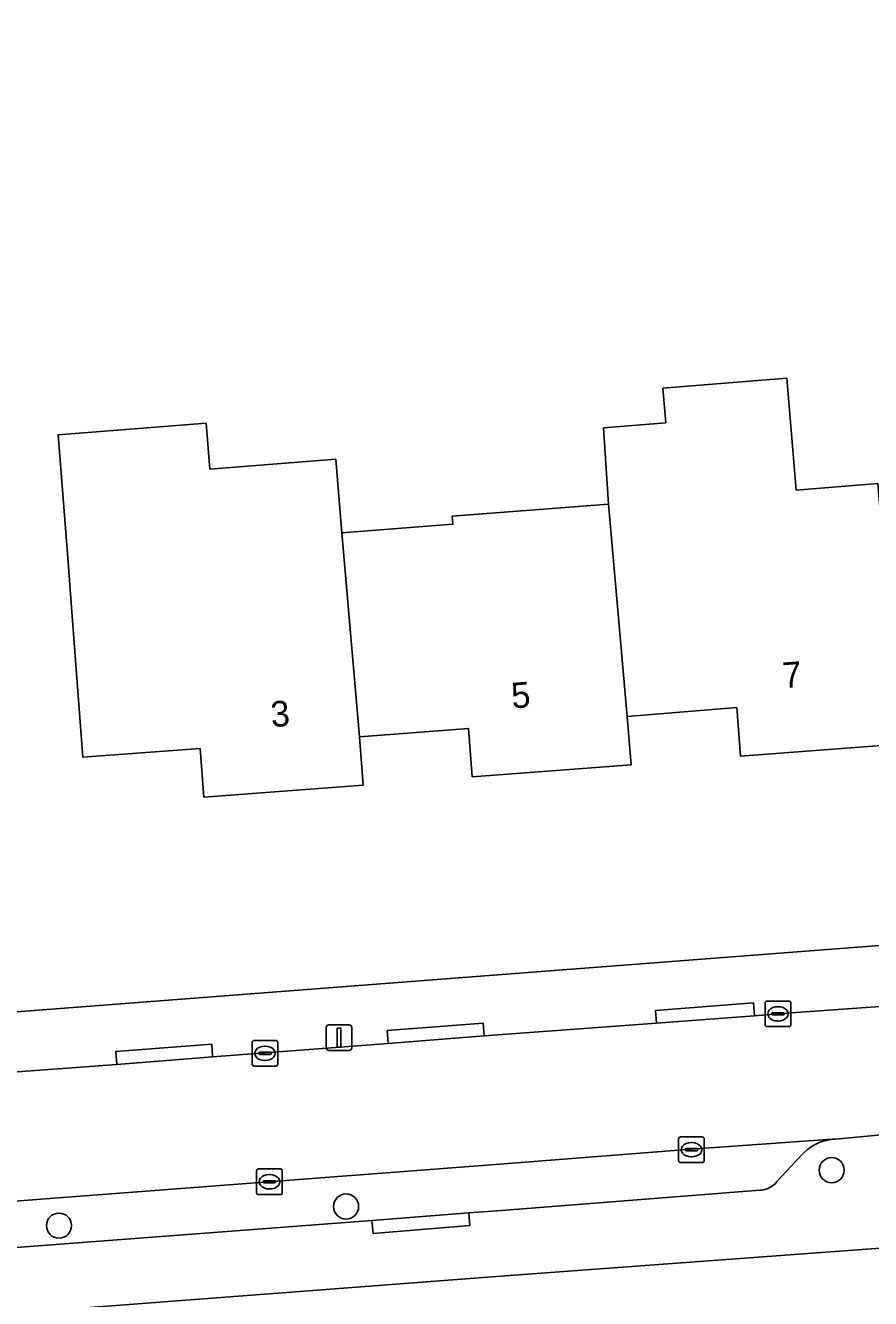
# Model space of a CAD drawing. Extents: x 157320 to 158835, y 386650 to 388491.
# Drawn here: x 158374.74 to 158407.72, y 387685.63 to 387735.32 of the extents above; entities that cross this region are included whole.
import ezdxf

# ---------------------------------------------------------------- set-up
doc = ezdxf.new("R2010")
doc.units = 0
for name, color, linetype in [('IMGEO_Boom', 7, 'Continuous'), ('IMGEO_Erf', 7, 'Continuous'), ('IMGEO_Kolk', 7, 'Continuous'), ('IMGEO_Lichtmast', 7, 'Continuous'), ('IMGEO_Pand', 7, 'Continuous'), ('IMGEO_Pand_nummerreeks', 7, 'Continuous'), ('IMGEO_Parkeervlak_open', 7, 'Continuous'), ('IMGEO_Rijbaan_lokaal_open', 7, 'Continuous'), ('IMGEO_Voetpad_open', 7, 'Continuous')]:
    doc.layers.add(name, color=color, linetype=linetype)

msp = doc.modelspace()

# ---------------------------------------------------------------- linework, layer by layer
at = {"layer": 'IMGEO_Boom'}
for centre in [(158406.201, 387690.642), (158387.249, 387689.224), (158376.045, 387688.477)]:
    msp.add_circle(centre, 0.489, dxfattribs=at)
at = {"layer": 'IMGEO_Erf'}
for points in [[(158333.538, 387750), (158334.734, 387734.428), (158333.326, 387734.301), (158333.407, 387732.502), (158335.77, 387732.84), (158335.788, 387732.607), (158338.533, 387732.888), (158339.75, 387717.295), (158340.521, 387706.857), (158341.469, 387694.325), (158346.485, 387694.705), (158346.523, 387694.708), (158347.956, 387694.816), (158355.281, 387695.371), (158374.563, 387696.832), (158417.71, 387700.15)], [(158408.84, 387707.269), (158402.648, 387706.805), (158402.497, 387708.693), (158398.224, 387708.351), (158398.375, 387706.463), (158392.174, 387705.997), (158392.03, 387707.884), (158387.77, 387707.559), (158387.914, 387705.672), (158381.699, 387705.202), (158381.56, 387707.094), (158376.979, 387706.758), (158376.599, 387711.744), (158376.372, 387714.714), (158376.008, 387719.34), (158381.791, 387719.794), (158381.932, 387718), (158386.847, 387718.386), (158387.053, 387715.828), (158387.08, 387715.519), (158391.418, 387715.85), (158391.394, 387716.169), (158397.496, 387716.634), (158397.297, 387719.608), (158399.724, 387719.808), (158399.613, 387721.159), (158404.448, 387721.557), (158404.808, 387717.186), (158408.005, 387717.435)], [(158410.914, 387687.808), (158393.458, 387686.522), (158347.37, 387683.007), (158347.562, 387679.856), (158400.164, 387612.4), (158406.364, 387604.45), (158433.352, 387604.648), (158433.346, 387604.526), (158460.027, 387604.748), (158459.89, 387624.979)]]:
    msp.add_lwpolyline(points, dxfattribs=at)
at = {"layer": 'IMGEO_Kolk'}
for p, q in [((158403.603, 387696.317), (158403.603, 387697.169)), ((158403.678, 387697.243), (158404.53, 387697.243)), ((158404.091, 387697.023), (158404.116, 387697.023)), ((158404.604, 387697.169), (158404.604, 387696.317)), ((158403.862, 387696.737), (158403.862, 387696.749)), ((158404.3, 387696.7), (158403.902, 387696.7)), ((158403.905, 387696.786), (158404.303, 387696.786)), ((158404.114, 387696.463), (158404.089, 387696.463)), ((158404.346, 387696.749), (158404.346, 387696.737)), ((158404.53, 387696.243), (158403.678, 387696.243)), ((158383.583, 387694.776), (158383.583, 387695.628)), ((158383.658, 387695.702), (158384.51, 387695.702)), ((158384.071, 387695.482), (158384.096, 387695.482)), ((158384.584, 387695.628), (158384.584, 387694.776)), ((158383.842, 387695.196), (158383.842, 387695.208)), ((158384.28, 387695.159), (158383.882, 387695.159)), ((158383.885, 387695.245), (158384.283, 387695.245)), ((158384.094, 387694.922), (158384.069, 387694.922)), ((158384.326, 387695.208), (158384.326, 387695.196)), ((158384.51, 387694.702), (158383.658, 387694.702)), ((158400.3, 387691.94), (158401.152, 387691.94)), ((158400.225, 387691.014), (158400.225, 387691.866)), ((158400.484, 387691.434), (158400.484, 387691.446)), ((158400.922, 387691.397), (158400.524, 387691.397)), ((158400.527, 387691.483), (158400.925, 387691.483)), ((158400.713, 387691.72), (158400.738, 387691.72)), ((158400.968, 387691.446), (158400.968, 387691.434)), ((158401.226, 387691.866), (158401.226, 387691.014)), ((158401.152, 387690.94), (158400.3, 387690.94)), ((158400.736, 387691.16), (158400.711, 387691.16)), ((158383.757, 387689.763), (158383.757, 387690.615)), ((158383.832, 387690.689), (158384.684, 387690.689)), ((158384.245, 387690.469), (158384.27, 387690.469)), ((158384.758, 387690.615), (158384.758, 387689.763)), ((158384.016, 387690.183), (158384.016, 387690.195)), ((158384.454, 387690.146), (158384.056, 387690.146)), ((158384.059, 387690.232), (158384.457, 387690.232)), ((158384.268, 387689.909), (158384.243, 387689.909)), ((158384.5, 387690.195), (158384.5, 387690.183)), ((158384.684, 387689.689), (158383.832, 387689.689))]:
    msp.add_line(p, q, dxfattribs=at)
for points in [[(158403.603, 387696.317), (158403.603, 387697.169)], [(158403.678, 387697.243), (158404.53, 387697.243)], [(158404.604, 387697.169), (158404.604, 387696.317)], [(158404.53, 387696.243), (158403.678, 387696.243)], [(158383.583, 387694.776), (158383.583, 387695.628)], [(158383.658, 387695.702), (158384.51, 387695.702)], [(158384.584, 387695.628), (158384.584, 387694.776)], [(158384.51, 387694.702), (158383.658, 387694.702)], [(158400.3, 387691.94), (158401.152, 387691.94)], [(158400.225, 387691.014), (158400.225, 387691.866)], [(158401.226, 387691.866), (158401.226, 387691.014)], [(158401.152, 387690.94), (158400.3, 387690.94)], [(158383.757, 387689.763), (158383.757, 387690.615)], [(158383.832, 387690.689), (158384.684, 387690.689)], [(158384.758, 387690.615), (158384.758, 387689.763)], [(158384.684, 387689.689), (158383.832, 387689.689)]]:
    msp.add_lwpolyline(points, dxfattribs=at)
for centre, radius, start, end in [((158403.68, 387697.167), 0.0765, 91.552, 178.448), ((158403.68, 387697.167), 0.0765, 91.552, 178.448), ((158404.528, 387697.167), 0.0765, 1.552, 88.448), ((158404.528, 387697.167), 0.0765, 1.552, 88.448), ((158403.902, 387696.746), 0.0403, 85.8775, 175.7526), ((158403.899, 387696.736), 0.0366, 178.938, 274.7102), ((158404.303, 387696.743), 0.043, 264.8664, 352.4533), ((158404.307, 387696.748), 0.0386, 1.7309, 96.639), ((158403.68, 387696.319), 0.0765, 181.552, 268.448), ((158403.68, 387696.319), 0.0765, 181.552, 268.448), ((158404.528, 387696.319), 0.0765, 271.552, 358.448), ((158404.528, 387696.319), 0.0765, 271.552, 358.448), ((158383.66, 387695.626), 0.0765, 91.552, 178.448), ((158383.66, 387695.626), 0.0765, 91.552, 178.448), ((158384.508, 387695.626), 0.0765, 1.552, 88.448), ((158384.508, 387695.626), 0.0765, 1.552, 88.448), ((158383.882, 387695.205), 0.0403, 85.8775, 175.7526), ((158383.879, 387695.195), 0.0366, 178.938, 274.7102), ((158384.283, 387695.202), 0.043, 264.8664, 352.4533), ((158384.287, 387695.207), 0.0386, 1.7309, 96.639), ((158383.66, 387694.778), 0.0765, 181.552, 268.448), ((158383.66, 387694.778), 0.0765, 181.552, 268.448), ((158384.508, 387694.778), 0.0765, 271.552, 358.448), ((158384.508, 387694.778), 0.0765, 271.552, 358.448), ((158400.302, 387691.864), 0.0765, 91.552, 178.448), ((158400.302, 387691.864), 0.0765, 91.552, 178.448), ((158401.15, 387691.864), 0.0765, 1.552, 88.448), ((158401.15, 387691.864), 0.0765, 1.552, 88.448), ((158400.524, 387691.443), 0.0403, 85.8775, 175.7526), ((158400.521, 387691.433), 0.0366, 178.938, 274.7102), ((158400.925, 387691.44), 0.043, 264.8664, 352.4533), ((158400.929, 387691.445), 0.0386, 1.7309, 96.639), ((158400.302, 387691.016), 0.0765, 181.552, 268.448), ((158400.302, 387691.016), 0.0765, 181.552, 268.448), ((158401.15, 387691.016), 0.0765, 271.552, 358.448), ((158401.15, 387691.016), 0.0765, 271.552, 358.448), ((158383.834, 387690.613), 0.0765, 91.552, 178.448), ((158383.834, 387690.613), 0.0765, 91.552, 178.448), ((158384.682, 387690.613), 0.0765, 1.552, 88.448), ((158384.682, 387690.613), 0.0765, 1.552, 88.448), ((158384.056, 387690.192), 0.0403, 85.8775, 175.7526), ((158384.053, 387690.182), 0.0366, 178.938, 274.7102), ((158384.457, 387690.189), 0.043, 264.8664, 352.4533), ((158384.461, 387690.194), 0.0386, 1.7309, 96.639), ((158383.834, 387689.765), 0.0765, 181.552, 268.448), ((158383.834, 387689.765), 0.0765, 181.552, 268.448), ((158384.682, 387689.765), 0.0765, 271.552, 358.448), ((158384.682, 387689.765), 0.0765, 271.552, 358.448)]:
    msp.add_arc(centre, radius, start, end, dxfattribs=at)
for centre, major_axis, ratio, start_param, end_param in [((158404.09, 387696.743), (-0.387, 0.002), 0.722429, 4.712389, 7.853982), ((158404.115, 387696.743), (-0.39, 0.002), 0.717154, 1.570796, 4.712389), ((158384.07, 387695.202), (-0.387, 0.002), 0.722429, 4.712389, 7.853982), ((158384.095, 387695.202), (-0.39, 0.002), 0.717154, 1.570796, 4.712389), ((158400.712, 387691.44), (-0.387, 0.002), 0.722429, 4.712389, 7.853982), ((158400.737, 387691.44), (-0.39, 0.002), 0.717154, 1.570796, 4.712389), ((158384.244, 387690.189), (-0.387, 0.002), 0.722429, 4.712389, 7.853982), ((158384.269, 387690.189), (-0.39, 0.002), 0.717154, 1.570796, 4.712389)]:
    msp.add_ellipse(centre, major_axis=major_axis, ratio=ratio, start_param=start_param, end_param=end_param, dxfattribs=at)
at = {"layer": 'IMGEO_Lichtmast'}
for p, q in [((158386.478, 387695.414), (158386.478, 387696.214)), ((158386.478, 387696.214), (158386.478, 387695.414)), ((158386.578, 387696.314), (158387.368, 387696.314)), ((158387.368, 387696.314), (158386.578, 387696.314)), ((158387.468, 387696.214), (158387.468, 387695.414)), ((158387.468, 387695.414), (158387.468, 387696.214)), ((158387.368, 387695.314), (158386.578, 387695.314)), ((158386.578, 387695.314), (158387.368, 387695.314))]:
    msp.add_line(p, q, dxfattribs=at)
msp.add_lwpolyline([(158386.898, 387696.189), (158387.048, 387696.189), (158387.048, 387695.439), (158386.898, 387695.439), (158386.898, 387696.189)], dxfattribs=at)
for centre, start, end in [((158386.578, 387696.214), 90, 180), ((158386.578, 387696.214), 90, 180), ((158387.368, 387696.214), 0, 90), ((158387.368, 387696.214), 360, 90), ((158386.578, 387695.414), 180, 270), ((158386.578, 387695.414), 180, 270), ((158387.368, 387695.414), 270, 0), ((158387.368, 387695.414), 270, 0)]:
    msp.add_arc(centre, 0.1, start, end, dxfattribs=at)
at = {"layer": 'IMGEO_Pand'}
for points in [[(158408.005, 387717.435), (158404.808, 387717.186), (158404.448, 387721.557), (158399.613, 387721.159), (158399.724, 387719.808), (158397.297, 387719.608), (158397.496, 387716.634), (158398.224, 387708.351), (158402.497, 387708.693), (158402.648, 387706.805), (158408.84, 387707.269), (158408.664, 387709.622)], [(158387.08, 387715.519), (158387.053, 387715.828), (158386.847, 387718.386), (158381.932, 387718), (158381.791, 387719.794), (158376.008, 387719.34), (158376.372, 387714.714), (158376.599, 387711.744), (158376.979, 387706.758), (158381.56, 387707.094), (158381.699, 387705.202), (158387.914, 387705.672), (158387.77, 387707.559)], [(158397.496, 387716.634), (158391.394, 387716.169), (158391.418, 387715.85), (158387.08, 387715.519), (158387.77, 387707.559), (158392.03, 387707.884), (158392.174, 387705.997), (158398.375, 387706.463), (158398.224, 387708.351)]]:
    msp.add_lwpolyline(points, close=True, dxfattribs=at)
at = {"layer": 'IMGEO_Parkeervlak_open'}
for points in [[(158406.22, 387691.846), (158400.711, 387691.456), (158393.084, 387690.867), (158349.258, 387687.517)], [(158404.066, 387690.199), (158405.003, 387691.209)], [(158352.274, 387685.943), (158388.26, 387688.672), (158392.036, 387688.977), (158393.311, 387689.063), (158403.39, 387689.856)]]:
    msp.add_lwpolyline(points, dxfattribs=at)
for centre, radius, start, end in [((158406.414, 387689.994), 1.862, 95.9873, 139.2694), ((158403.369, 387690.735), 0.879, 271.3732, 322.433)]:
    msp.add_arc(centre, radius, start, end, dxfattribs=at)
at = {"layer": 'IMGEO_Rijbaan_lokaal_open'}
for points in [[(158409.364, 387697.125), (158404.091, 387696.739), (158403.187, 387696.67), (158399.364, 387696.379), (158392.633, 387695.88), (158388.891, 387695.589), (158382.042, 387695.059), (158378.301, 387694.77), (158374.066, 387694.448)], [(158349.258, 387687.517), (158393.084, 387690.867), (158400.711, 387691.456), (158406.22, 387691.846), (158406.351, 387691.855), (158409.369, 387692.133)]]:
    msp.add_lwpolyline(points, dxfattribs=at)
at = {"layer": 'IMGEO_Voetpad_open'}
for points in [[(158417.71, 387700.15), (158374.563, 387696.832), (158355.281, 387695.371), (158347.956, 387694.816), (158346.523, 387694.708), (158346.654, 387692.38), (158348.18, 387692.491), (158351.142, 387692.706), (158351.104, 387693.217), (158354.494, 387693.473), (158354.533, 387692.953), (158355.493, 387693.023), (158356.066, 387693.072), (158360.256, 387693.393), (158360.218, 387693.905), (158363.967, 387694.188)], [(158363.967, 387694.188), (158364.005, 387693.68), (158368.478, 387694.022), (158370.307, 387694.161), (158370.269, 387694.664), (158374.028, 387694.948), (158374.066, 387694.448), (158378.301, 387694.77), (158378.263, 387695.268), (158382.004, 387695.557), (158382.042, 387695.059), (158388.891, 387695.589), (158388.853, 387696.087), (158392.595, 387696.378), (158392.633, 387695.88), (158399.364, 387696.379), (158399.327, 387696.877), (158403.15, 387697.168), (158403.187, 387696.67), (158404.091, 387696.739), (158409.364, 387697.125), (158409.355, 387697.625)], [(158409.369, 387692.133), (158406.351, 387691.855), (158406.22, 387691.846)], [(158405.003, 387691.209), (158404.066, 387690.199)], [(158403.39, 387689.856), (158393.311, 387689.063), (158392.036, 387688.977), (158392.076, 387688.479), (158388.3, 387688.174), (158388.26, 387688.672), (158352.274, 387685.943)], [(158349.258, 387687.517), (158348.998, 387687.497), (158347.023, 387687.307), (158347.37, 387683.007), (158393.458, 387686.522)], [(158393.458, 387686.522), (158410.914, 387687.808)]]:
    msp.add_lwpolyline(points, dxfattribs=at)
for points in [[(158399.364, 387696.379), (158403.187, 387696.67), (158403.15, 387697.168), (158399.327, 387696.877)], [(158388.891, 387695.589), (158392.633, 387695.88), (158392.595, 387696.378), (158388.853, 387696.087)], [(158382.042, 387695.059), (158382.004, 387695.557), (158378.263, 387695.268), (158378.301, 387694.77)], [(158388.26, 387688.672), (158388.3, 387688.174), (158392.076, 387688.479), (158392.036, 387688.977)]]:
    msp.add_lwpolyline(points, close=True, dxfattribs=at)
for centre, radius, start, end in [((158406.414, 387689.994), 1.862, 95.9873, 139.2694), ((158403.369, 387690.735), 0.879, 271.3732, 322.433)]:
    msp.add_arc(centre, radius, start, end, dxfattribs=at)

# ---------------------------------------------------------------- texts
at = {"layer": 'IMGEO_Pand_nummerreeks'}
for s, rotation, p in [('7', 4.406, (158404.321, 387709.453)), ('5', 4.3258, (158393.732, 387708.659)), ('3', 4.3258, (158384.342, 387707.929))]:
    msp.add_text(s, height=1, rotation=rotation, dxfattribs=at).set_placement(p)

doc.saveas('drawing.dxf')
